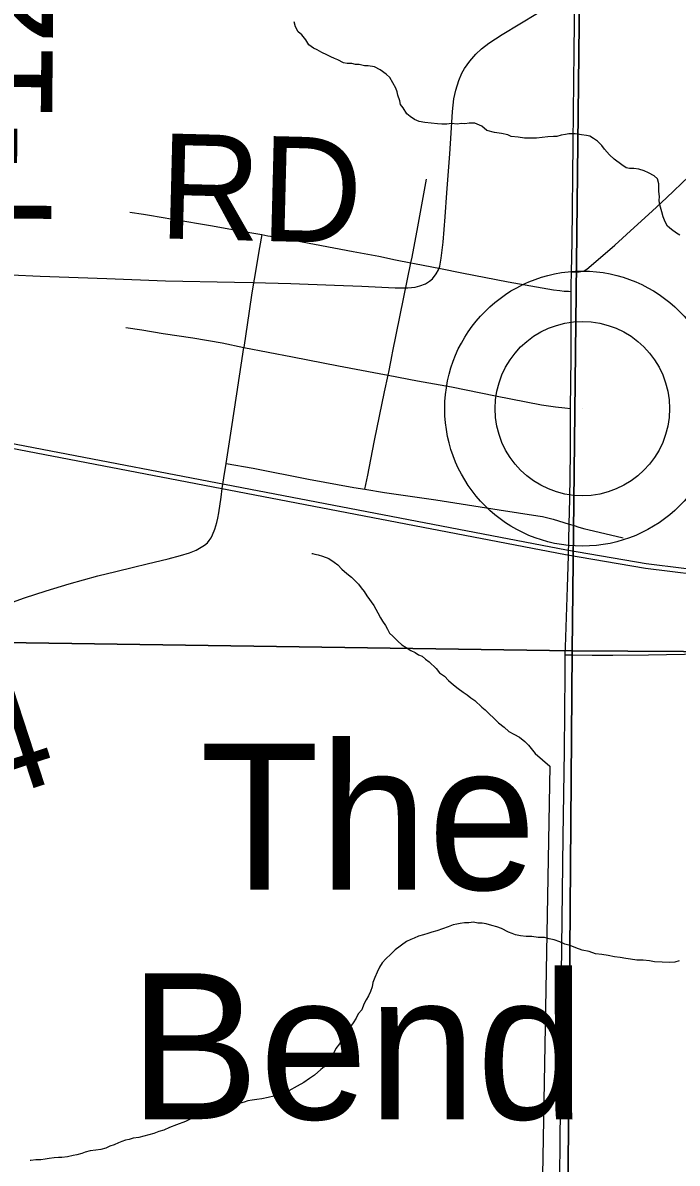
# Model space of a CAD drawing. Extents: x 2.4 to 73.1, y 4.5 to 25.6.
# Drawn here: x 44.4296 to 44.6065, y 22.4841 to 22.7925 of the extents above; entities that cross this region are included whole.
import ezdxf

# ---------------------------------------------------------------- set-up
doc = ezdxf.new("R2010")
doc.units = 0
for name, color, linetype in [('GM_X_County_Road', 7, 'Continuous'), ('GM_X_Minor_River', 7, 'Continuous'), ('GM_X_Rail_Line', 7, 'Continuous'), ('GM_X_Section', 7, 'Continuous'), ('GM_X_Township_Road', 7, 'Continuous'), ('GM_X_Township_Road_Text', 7, 'Continuous'), ('GM_X_Unincorporated', 7, 'Continuous'), ('GM_X_Unincorporated_Location', 7, 'Continuous'), ('GM_X_Unincorporated_Text', 7, 'Continuous')]:
    doc.layers.add(name, color=color, linetype=linetype)

msp = doc.modelspace()

# ---------------------------------------------------------------- linework, layer by layer
at = {"layer": 'GM_X_County_Road'}
for points in [[(44.57799, 22.72511), (44.57815, 22.7333), (44.57841, 22.76003), (44.57868, 22.78488), (44.57901, 22.81501), (44.5795, 22.84111), (44.5798, 22.86194), (44.58017, 22.87467), (44.58038, 22.88866), (44.58097, 22.91943), (44.58134, 22.94119), (44.58175, 22.962), (44.58209, 22.97661), (44.58281, 23.01017), (44.5829, 23.01826), (44.58317, 23.03037), (44.58345, 23.04871), (44.58368, 23.06923), (44.58417, 23.10932), (44.5844, 23.12277)], [(44.57791, 22.71991), (44.57791, 22.72151), (44.57799, 22.72511)], [(44.57772, 22.68825), (44.5779, 22.702), (44.57791, 22.71991)], [(44.57734, 22.65696), (44.57749, 22.66371), (44.57769, 22.67614), (44.57771, 22.68733), (44.57772, 22.68825)], [(44.57704, 22.64546), (44.57715, 22.64849), (44.57734, 22.65696)], [(44.57628, 22.6216), (44.57631, 22.62367), (44.57684, 22.6399), (44.57704, 22.64546)], [(44.57298, 22.14262), (44.57302, 22.14597), (44.57311, 22.18638), (44.57321, 22.22087), (44.5734, 22.25041), (44.57352, 22.26999), (44.57342, 22.29579), (44.5734, 22.31413), (44.57361, 22.33246), (44.57356, 22.3452), (44.57371, 22.35638), (44.5738, 22.36757), (44.57398, 22.39368), (44.57412, 22.40642), (44.57421, 22.42041), (44.57443, 22.44414), (44.57463, 22.46206), (44.57505, 22.50837), (44.57527, 22.5351), (44.57572, 22.5724), (44.57608, 22.59562), (44.57622, 22.61654), (44.57628, 22.6216)]]:
    msp.add_lwpolyline(points, dxfattribs=at)
at = {"layer": 'GM_X_Minor_River'}
for points in [[(44.59614, 22.75291), (44.59481, 22.75312), (44.59367, 22.75314), (44.59272, 22.75334), (44.59159, 22.75412), (44.58952, 22.75567), (44.58821, 22.75683), (44.5869, 22.75837), (44.58616, 22.75934), (44.58503, 22.76049), (44.58391, 22.76127), (44.58296, 22.76186), (44.58202, 22.76206), (44.58069, 22.76227), (44.57898, 22.76249), (44.57727, 22.76252), (44.57631, 22.76234), (44.57517, 22.76217), (44.57402, 22.76181), (44.57307, 22.76182), (44.57155, 22.76166), (44.57003, 22.76149), (44.5685, 22.76133), (44.56736, 22.76134), (44.56622, 22.76136), (44.56527, 22.76138), (44.56356, 22.7616), (44.56166, 22.76181), (44.56072, 22.76221), (44.55901, 22.76262), (44.55711, 22.76284), (44.55503, 22.76344), (44.55372, 22.7646), (44.55183, 22.76539), (44.55031, 22.76542), (44.54916, 22.76524), (44.54821, 22.76526), (44.54707, 22.76509), (44.54555, 22.7653), (44.54422, 22.76513), (44.54289, 22.76515), (44.54175, 22.76517), (44.54004, 22.76539), (44.53833, 22.76561), (44.53681, 22.76582), (44.53549, 22.76641), (44.53436, 22.76719), (44.53342, 22.76796), (44.53249, 22.7695), (44.53175, 22.77046), (44.53157, 22.77141), (44.53103, 22.77294), (44.53085, 22.77389), (44.53049, 22.77485), (44.52882, 22.77773), (44.52788, 22.77869), (44.52619, 22.77986), (44.52468, 22.78064), (44.52297, 22.78086), (44.52202, 22.78088), (44.52051, 22.78128), (44.51956, 22.78129), (44.51861, 22.7815), (44.51728, 22.78152), (44.51633, 22.78172), (44.51482, 22.78251), (44.51388, 22.7829), (44.51293, 22.7833), (44.5118, 22.78389), (44.51048, 22.78448), (44.50916, 22.78526), (44.50821, 22.78565), (44.5069, 22.78662), (44.50616, 22.78797), (44.50504, 22.78931), (44.5041, 22.79009), (44.50336, 22.79143), (44.503, 22.79277)], [(44.60727, 22.73506), (44.60632, 22.73565), (44.60501, 22.73662), (44.60388, 22.73758), (44.60333, 22.73873), (44.60278, 22.74007), (44.60242, 22.74141), (44.60188, 22.74332), (44.60171, 22.74446), (44.60173, 22.7456), (44.60156, 22.74693), (44.60157, 22.74788), (44.60159, 22.74902), (44.60123, 22.75036), (44.60029, 22.75113), (44.59878, 22.75192), (44.59765, 22.7525), (44.59614, 22.75291)], [(44.50778, 22.64905), (44.50797, 22.64904), (44.50853, 22.64885), (44.50948, 22.64864), (44.51062, 22.64824), (44.51232, 22.64765), (44.51383, 22.64667), (44.51476, 22.6459), (44.51589, 22.64474), (44.5172, 22.64358), (44.51852, 22.64261), (44.51945, 22.64164), (44.52039, 22.64068), (44.52113, 22.63971), (44.52188, 22.63875), (44.52262, 22.6376), (44.52448, 22.63491), (44.52559, 22.63299), (44.52633, 22.63165), (44.52689, 22.63069), (44.52763, 22.62954), (44.52819, 22.62858), (44.52874, 22.62743), (44.52968, 22.62666), (44.53099, 22.62531), (44.53211, 22.62434), (44.53324, 22.62356), (44.53456, 22.62278), (44.53569, 22.62219), (44.53663, 22.62161), (44.53758, 22.62121), (44.53852, 22.62044), (44.53946, 22.61966), (44.54133, 22.61792), (44.54226, 22.61677), (44.54358, 22.6158), (44.5447, 22.61464), (44.54602, 22.61348), (44.54733, 22.61251), (44.54865, 22.61154), (44.54978, 22.61076), (44.55071, 22.60998), (44.55184, 22.60921), (44.55372, 22.60747), (44.55466, 22.60669), (44.55559, 22.60573), (44.55709, 22.60437), (44.55822, 22.60322), (44.55972, 22.60205), (44.56103, 22.60089), (44.56235, 22.60011), (44.56386, 22.59933), (44.56536, 22.59816), (44.5663, 22.5972), (44.56742, 22.59585), (44.56817, 22.59489), (44.57213, 22.59149)], [(44.57213, 22.59149), (44.56888, 22.41038)], [(44.57612, 22.54335), (44.5748, 22.54395), (44.57329, 22.54454), (44.57196, 22.54475), (44.57064, 22.54515), (44.56892, 22.54518), (44.56722, 22.5454), (44.56569, 22.54542), (44.56418, 22.54563), (44.56285, 22.54585), (44.5619, 22.54624), (44.56096, 22.54663), (44.55907, 22.54761), (44.55775, 22.54802), (44.55642, 22.54842), (44.55491, 22.54882), (44.55377, 22.54903), (44.55263, 22.54905), (44.55149, 22.54926), (44.55016, 22.54909), (44.54902, 22.54911), (44.54787, 22.54893), (44.54692, 22.54876), (44.54596, 22.54858), (44.54463, 22.54803), (44.5431, 22.54749), (44.54157, 22.54694), (44.54023, 22.54658), (44.53908, 22.54622), (44.53793, 22.54586), (44.5366, 22.5455), (44.53545, 22.54495), (44.53449, 22.54459), (44.53334, 22.54403), (44.53026, 22.5418), (44.52911, 22.54068), (44.52775, 22.53937), (44.52678, 22.53825), (44.52601, 22.53712), (44.52541, 22.5358), (44.52482, 22.53429), (44.52423, 22.53297), (44.52402, 22.53183), (44.52362, 22.53051), (44.52303, 22.52938), (44.52244, 22.52825), (44.52185, 22.52712), (44.52126, 22.52561), (44.52029, 22.52448), (44.5197, 22.52335), (44.51892, 22.52203), (44.51795, 22.52072), (44.51698, 22.51921), (44.516, 22.51771), (44.51522, 22.51639), (44.51425, 22.51508), (44.51366, 22.51395), (44.51269, 22.51244), (44.51191, 22.51131), (44.51113, 22.51019), (44.51017, 22.50944), (44.50843, 22.50795), (44.50708, 22.50702), (44.50555, 22.5059), (44.50382, 22.50498), (44.50152, 22.50369), (44.50037, 22.50314), (44.49903, 22.50259), (44.4975, 22.50223), (44.49597, 22.50188), (44.49426, 22.50152), (44.49292, 22.50135), (44.49159, 22.50119), (44.49044, 22.50101), (44.48949, 22.50065), (44.48758, 22.50011), (44.48662, 22.49975), (44.48337, 22.49885), (44.48223, 22.49848), (44.48089, 22.49812), (44.47974, 22.49776), (44.47841, 22.49741), (44.47707, 22.49686), (44.47535, 22.49631), (44.47362, 22.49539), (44.47113, 22.49448), (44.46922, 22.49375), (44.46769, 22.49302), (44.46635, 22.49266), (44.46501, 22.49211), (44.46367, 22.49175), (44.46234, 22.49139), (44.461, 22.49103), (44.45948, 22.49087), (44.45833, 22.4905), (44.45737, 22.49033), (44.45642, 22.48996), (44.45546, 22.4896), (44.45431, 22.48905), (44.45317, 22.48869), (44.45202, 22.48813)], [(44.60705, 22.53887), (44.60591, 22.53851), (44.60457, 22.53834), (44.60039, 22.5386), (44.59906, 22.53881), (44.59736, 22.53903), (44.59564, 22.53905), (44.59394, 22.53927), (44.59261, 22.53948), (44.59109, 22.5397), (44.58957, 22.53991), (44.58787, 22.54032), (44.58616, 22.54053), (44.58445, 22.54075), (44.58275, 22.54135), (44.58085, 22.54176), (44.57915, 22.54236), (44.57764, 22.54295), (44.57612, 22.54335)], [(44.45202, 22.48813), (44.45068, 22.48778), (44.44935, 22.48761), (44.44782, 22.48744), (44.44648, 22.48708), (44.44553, 22.48672), (44.44419, 22.48636), (44.44324, 22.48618), (44.44171, 22.48583), (44.44019, 22.48566), (44.43923, 22.48568), (44.43809, 22.48551), (44.43676, 22.48534), (44.43561, 22.48517), (44.43447, 22.48499), (44.43314, 22.48501), (44.4318, 22.48485), (44.43162, 22.48485)]]:
    msp.add_lwpolyline(points, dxfattribs=at)
at = {"layer": 'GM_X_Rail_Line'}
for points in [[(43.10059, 22.82138), (43.5965, 22.78107), (43.70538, 22.77237), (43.84347, 22.76198), (44.04953, 22.74407), (44.09282, 22.73969), (44.20223, 22.71947), (44.34462, 22.69451), (44.57657, 22.64996), (44.59818, 22.64626), (44.61856, 22.64379), (44.63775, 22.64131), (44.65561, 22.63884), (44.67157, 22.63884), (44.69688, 22.64008), (44.72276, 22.64254), (44.77464, 22.65305)], [(43.10049, 22.82014), (43.59444, 22.77983), (43.70527, 22.77106), (43.84337, 22.76074), (44.04881, 22.74253), (44.09264, 22.73846), (44.202, 22.71816), (44.34439, 22.69329), (44.57635, 22.64874), (44.598, 22.64503), (44.61841, 22.64255), (44.63758, 22.64008), (44.65552, 22.6376), (44.6716, 22.6376), (44.69696, 22.63884), (44.72294, 22.64131), (44.7749, 22.65183)]]:
    msp.add_lwpolyline(points, dxfattribs=at)
at = {"layer": 'GM_X_Section'}
for points in [[(44.5837, 23.12325), (44.57812, 22.62268), (44.09218, 22.62982), (44.10795, 23.12864)], [(45.07948, 23.12142), (45.07479, 22.6197), (44.57812, 22.62268), (44.5837, 23.12325)], [(44.57812, 22.62268), (44.57426, 22.12264), (44.07537, 22.12704), (44.09218, 22.62982)], [(45.07479, 22.6197), (45.07372, 22.11924), (44.57426, 22.12264), (44.57812, 22.62268)]]:
    msp.add_lwpolyline(points, close=True, dxfattribs=at)
at = {"layer": 'GM_X_Township_Road'}
for points in [[(44.57799, 22.72511), (44.57906, 22.72518), (44.58006, 22.72523), (44.58092, 22.72537), (44.58137, 22.7255), (44.58213, 22.72593), (44.58327, 22.72692), (44.58965, 22.7324), (44.59493, 22.73721), (44.59974, 22.74162), (44.60361, 22.7452), (44.6097, 22.75096), (44.61478, 22.75597), (44.61902, 22.76007), (44.62298, 22.76401), (44.62869, 22.76973), (44.63201, 22.773), (44.63778, 22.77864), (44.6448, 22.78565), (44.65024, 22.79119), (44.65672, 22.79788)], [(44.41849, 22.7247), (44.43432, 22.72399), (44.45234, 22.72339), (44.46818, 22.72279), (44.48683, 22.72243), (44.4918, 22.72229), (44.50204, 22.72202), (44.51384, 22.72155), (44.5213, 22.72132), (44.5303, 22.7209), (44.53375, 22.72088), (44.53567, 22.72105), (44.53694, 22.72136), (44.53845, 22.72197), (44.53959, 22.72264), (44.54034, 22.72333), (44.54134, 22.7246), (44.54201, 22.72575), (44.54234, 22.72671), (44.54271, 22.7289), (44.54324, 22.73324), (44.54376, 22.74007), (44.54423, 22.74658), (44.54502, 22.75713), (44.54543, 22.7627), (44.5458, 22.76858), (44.54618, 22.77194), (44.54669, 22.77433), (44.5475, 22.77696), (44.54831, 22.77893), (44.54904, 22.78022), (44.5505, 22.78218), (44.55209, 22.78404), (44.55364, 22.7855), (44.55557, 22.78699), (44.55918, 22.78935), (44.56874, 22.79515)], [(44.53456, 22.72763), (44.53486, 22.72911), (44.53644, 22.73735), (44.53873, 22.75024)], [(44.45852, 22.74133), (44.4622, 22.74079), (44.46384, 22.74051), (44.47021, 22.73946), (44.4809, 22.73759), (44.48733, 22.73645), (44.49419, 22.73525)], [(44.49419, 22.73525), (44.49359, 22.73179), (44.49323, 22.72968), (44.49276, 22.72692), (44.49215, 22.72322), (44.49154, 22.71952), (44.49078, 22.71458), (44.48933, 22.70473)], [(44.49419, 22.73525), (44.49584, 22.73496), (44.49798, 22.73461), (44.51893, 22.73072), (44.52588, 22.72938), (44.53038, 22.72844), (44.53456, 22.72763)], [(44.5296, 22.70326), (44.53063, 22.70858), (44.53456, 22.72763)], [(44.53456, 22.72763), (44.53555, 22.72743), (44.54256, 22.72606), (44.54834, 22.72493), (44.56082, 22.72251), (44.57306, 22.72036), (44.5748, 22.72011), (44.57599, 22.72), (44.57717, 22.71994), (44.57791, 22.71991)], [(44.45747, 22.71016), (44.46177, 22.70949), (44.46758, 22.70854), (44.47557, 22.70734), (44.48352, 22.70596), (44.48933, 22.70473)], [(44.48456, 22.67337), (44.48603, 22.68274), (44.48749, 22.6922), (44.48933, 22.70473)], [(44.48933, 22.70473), (44.50249, 22.70218), (44.51499, 22.6998), (44.52597, 22.6977), (44.52835, 22.69725)], [(44.52835, 22.69725), (44.52862, 22.69852), (44.52951, 22.70277), (44.5296, 22.70326)], [(44.52212, 22.66638), (44.52286, 22.67019), (44.52369, 22.67444), (44.5247, 22.67956), (44.52739, 22.69277), (44.52835, 22.69725)], [(44.52835, 22.69725), (44.53634, 22.6957), (44.54551, 22.69407), (44.55737, 22.69168), (44.56987, 22.68918), (44.57361, 22.68863), (44.57616, 22.68839), (44.57772, 22.68825)], [(44.41976, 22.6333), (44.43002, 22.63697), (44.4359, 22.63894), (44.44213, 22.64083), (44.44991, 22.64294), (44.45473, 22.64417), (44.45955, 22.64534), (44.46319, 22.64619), (44.46893, 22.64756), (44.47225, 22.64845), (44.47464, 22.64923), (44.47643, 22.64995), (44.47785, 22.65073), (44.4787, 22.65123), (44.47956, 22.65188), (44.48001, 22.65249), (44.48056, 22.65324), (44.48089, 22.65407), (44.48152, 22.65556), (44.48205, 22.65741), (44.48232, 22.65858), (44.48262, 22.66004), (44.48322, 22.66422), (44.48353, 22.66663), (44.48397, 22.6695), (44.48456, 22.67337)], [(44.48456, 22.67337), (44.49189, 22.67208), (44.50688, 22.66912), (44.5191, 22.66688), (44.52212, 22.66638)], [(44.52212, 22.66638), (44.52738, 22.66551), (44.54124, 22.66356), (44.55844, 22.66085), (44.56889, 22.65921), (44.57009, 22.65898), (44.57154, 22.65862), (44.57304, 22.65825), (44.57734, 22.65696)], [(44.57734, 22.65696), (44.57865, 22.65656), (44.57997, 22.65617), (44.5816, 22.65572), (44.58241, 22.65553), (44.59197, 22.65321)], [(44.57628, 22.6216), (44.57829, 22.62157), (44.58359, 22.62151), (44.58918, 22.62147), (44.59882, 22.62162), (44.61342, 22.6219)]]:
    msp.add_lwpolyline(points, dxfattribs=at)
at = {"layer": 'GM_X_Unincorporated'}
for radius in [0.0372, 0.02358]:
    msp.add_circle((44.58089, 22.68819), radius, dxfattribs=at)
at = {"layer": 'GM_X_Unincorporated_Location'}
msp.add_line((44.58089, 22.68819), (44.58089, 22.68819), dxfattribs=at)

# ---------------------------------------------------------------- texts
at = {"layer": 'GM_X_Township_Road_Text'}
for s, height, rotation, p in [('T-128', 0.028409, 89.4639, (44.43718, 22.72967)), ('RD', 0.028409, 358.5579, (44.46621, 22.73426)), ('4', 0.02841, 18.0718, (44.41997, 22.58147))]:
    msp.add_text(s, height=height, rotation=rotation, dxfattribs=at).set_placement(p)
at = {"layer": 'GM_X_Unincorporated_Text'}
for s, p in [('The', (44.47749, 22.55807)), ('Bend', (44.45832, 22.49599))]:
    msp.add_text(s, height=0.039489, rotation=0, dxfattribs=at).set_placement(p)

doc.saveas('drawing.dxf')
